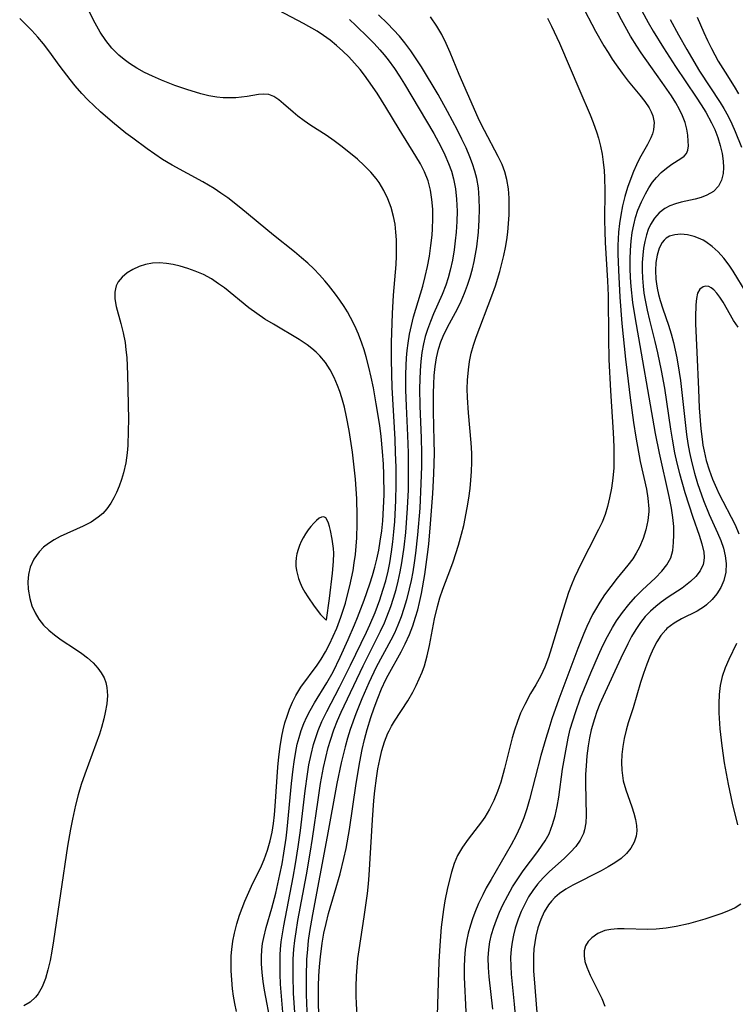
# Model space of a CAD drawing. Header units: inches. Extents: x 1073367 to 1082519, y 1569854 to 1574957.
# Tile 324 of 565: x 1080983 to 1081113, y 1570543 to 1570722. Entities that reach past the tile are written whole.
import ezdxf

# ---------------------------------------------------------------- set-up
doc = ezdxf.new("R2010")
doc.units = ezdxf.units.IN
doc.header["$MEASUREMENT"] = 0
doc.layers.add('CGG_CurvaNivelLidar_v1', color=7, linetype='Continuous', lineweight=30, true_color=0x008008)

msp = doc.modelspace()

# ---------------------------------------------------------------- linework, layer by layer
at = {"layer": 'CGG_CurvaNivelLidar_v1'}
for points in [[(1081068.7216, 1570542.594, 76), (1081068.0639, 1570548.4155, 76), (1081067.926, 1570550.152, 76), (1081067.8915, 1570551.8753, 76), (1081067.9874, 1570553.4001, 76), (1081068.1978, 1570554.775, 76), (1081068.5109, 1570556.1026, 76), (1081068.9095, 1570557.4153, 76), (1081069.4029, 1570558.7899, 76), (1081069.9573, 1570560.1502, 76), (1081070.5641, 1570561.494, 76), (1081071.4219, 1570563.1994, 76), (1081072.2981, 1570564.7344, 76), (1081073.2432, 1570566.2251, 76), (1081074.2445, 1570567.6691, 76), (1081076.8713, 1570571.1518, 76), (1081077.6922, 1570572.302, 76), (1081078.2014, 1570573.0815, 76), (1081078.9255, 1570574.3996, 76), (1081079.58, 1570576.0635, 76), (1081080.0418, 1570577.6678, 76), (1081080.4097, 1570579.3305, 76), (1081080.7038, 1570581.0365, 76), (1081081.3998, 1570586.1097, 76), (1081081.83, 1570588.7912, 76), (1081082.408, 1570591.7402, 76), (1081082.7921, 1570593.3386, 76), (1081083.2269, 1570594.8752, 76), (1081083.7149, 1570596.3985, 76), (1081084.6618, 1570599.0267, 76), (1081086.5024, 1570603.6025, 76), (1081087.8813, 1570606.7876, 76), (1081088.7114, 1570608.5511, 76), (1081089.5428, 1570610.1888, 76), (1081090.4284, 1570611.7838, 76), (1081091.1838, 1570613.0145, 76), (1081092.2572, 1570614.5526, 76), (1081093.4174, 1570616.0088, 76), (1081094.6492, 1570617.3782, 76), (1081095.8563, 1570618.5834, 76), (1081098.2511, 1570620.8353, 76), (1081099.433, 1570622.0349, 76), (1081100.3449, 1570623.1895, 76), (1081101.0118, 1570624.4302, 76), (1081101.3843, 1570625.7778, 76), (1081101.5499, 1570627.229, 76), (1081101.5997, 1570628.6427, 76), (1081101.5583, 1570630.1172, 76), (1081101.3988, 1570631.784, 76), (1081101.1409, 1570633.4892, 76), (1081100.7303, 1570635.6027, 76), (1081098.9622, 1570643.4729, 76), (1081098.2723, 1570646.9906, 76), (1081094.5636, 1570668.1973, 76), (1081094.1665, 1570670.7724, 76), (1081093.847, 1570673.6568, 76), (1081093.7307, 1570675.3085, 76), (1081093.6646, 1570676.9579, 76), (1081093.652, 1570678.6566, 76), (1081093.7008, 1570680.2874, 76), (1081093.8215, 1570681.9022, 76), (1081094.0305, 1570683.494, 76), (1081094.2999, 1570684.8645, 76), (1081094.6495, 1570686.2051, 76), (1081095.078, 1570687.5089, 76), (1081095.7098, 1570689.0477, 76), (1081096.4403, 1570690.5089, 76), (1081097.0662, 1570691.5812, 76), (1081097.7429, 1570692.5849, 76), (1081098.4176, 1570693.4381, 76), (1081099.2917, 1570694.3501, 76), (1081100.2535, 1570695.1742, 76), (1081101.2145, 1570695.8728, 76), (1081102.8616, 1570696.8946, 76), (1081103.4732, 1570697.3234, 76), (1081103.9143, 1570697.8227, 76), (1081104.1514, 1570698.4471, 76), (1081104.2346, 1570699.1989, 76), (1081104.2193, 1570700.0596, 76), (1081104.1321, 1570701.1155, 76), (1081103.9535, 1570702.2514, 76), (1081103.6445, 1570703.4367, 76), (1081103.1885, 1570704.617, 76), (1081102.603, 1570705.8134, 76), (1081101.9199, 1570707.023, 76), (1081101.1631, 1570708.2458, 76), (1081099.4981, 1570710.7076, 76), (1081097.3996, 1570713.6029, 76), (1081095.6791, 1570716.0552, 76), (1081094.8487, 1570717.3087, 76), (1081093.7333, 1570719.106, 76), (1081092.0635, 1570722.0844, 76), (1081088.8449, 1570728.3517, 76)], [(1081084.7501, 1570724.9723, 75.5), (1081087.3921, 1570720.0315, 75.5), (1081088.9036, 1570717.3667, 75.5), (1081089.634, 1570716.1454, 75.5), (1081090.3894, 1570714.9496, 75.5), (1081091.0977, 1570713.9012, 75.5), (1081092.196, 1570712.3888, 75.5), (1081093.3233, 1570710.9401, 75.5), (1081095.4314, 1570708.3993, 75.5), (1081096.3336, 1570707.2656, 75.5), (1081097.0995, 1570706.1264, 75.5), (1081097.4886, 1570705.3782, 75.5), (1081097.7811, 1570704.6182, 75.5), (1081098.0081, 1570703.4652, 75.5), (1081097.9093, 1570702.1225, 75.5), (1081097.704, 1570701.402, 75.5), (1081097.415, 1570700.682, 75.5), (1081096.8049, 1570699.4651, 75.5), (1081095.3793, 1570696.8878, 75.5), (1081094.8061, 1570695.7297, 75.5), (1081094.2678, 1570694.5226, 75.5), (1081093.7657, 1570693.2757, 75.5), (1081093.1925, 1570691.6661, 75.5), (1081092.6962, 1570690.0129, 75.5), (1081092.2937, 1570688.3384, 75.5), (1081091.9684, 1570686.6366, 75.5), (1081091.7336, 1570685.0892, 75.5), (1081091.5616, 1570683.5293, 75.5), (1081091.4785, 1570682.3128, 75.5), (1081091.4361, 1570681.0913, 75.5), (1081091.4309, 1570679.6169, 75.5), (1081091.5199, 1570676.6566, 75.5), (1081091.8048, 1570671.7217, 75.5), (1081092.1514, 1570666.9629, 75.5), (1081092.8146, 1570660.4807, 75.5), (1081093.2674, 1570656.4959, 75.5), (1081093.6464, 1570653.473, 75.5), (1081094.2678, 1570649.0296, 75.5), (1081094.6888, 1570646.3575, 75.5), (1081095.501, 1570641.9088, 75.5), (1081096.596, 1570636.9151, 75.5), (1081096.8815, 1570635.2564, 75.5), (1081097.0304, 1570633.3399, 75.5), (1081097.0257, 1570632.877, 75.5), (1081096.8691, 1570631.2002, 75.5), (1081096.5201, 1570629.5476, 75.5), (1081096.0022, 1570627.9312, 75.5), (1081095.3264, 1570626.366, 75.5), (1081094.7631, 1570625.3147, 75.5), (1081094.1259, 1570624.3018, 75.5), (1081093.2383, 1570623.0944, 75.5), (1081091.311, 1570620.737, 75.5), (1081090.1471, 1570619.2515, 75.5), (1081089.0275, 1570617.7122, 75.5), (1081088.159, 1570616.4209, 75.5), (1081087.3457, 1570615.09, 75.5), (1081086.8346, 1570614.1642, 75.5), (1081085.7684, 1570611.9825, 75.5), (1081085.2169, 1570610.7248, 75.5), (1081084.1307, 1570608.0229, 75.5), (1081080.7316, 1570598.8116, 75.5), (1081079.4609, 1570595.2469, 75.5), (1081078.8665, 1570593.4515, 75.5), (1081078.3255, 1570591.6942, 75.5), (1081077.4485, 1570588.5977, 75.5), (1081075.3558, 1570580.6127, 75.5), (1081074.8679, 1570578.9387, 75.5), (1081074.3277, 1570577.2926, 75.5), (1081073.7014, 1570575.6622, 75.5), (1081072.9788, 1570574.082, 75.5), (1081072.0706, 1570572.4107, 75.5), (1081068.3912, 1570566.1146, 75.5), (1081067.5321, 1570564.5665, 75.5), (1081066.8778, 1570563.2876, 75.5), (1081066.1461, 1570561.7237, 75.5), (1081065.4759, 1570560.1349, 75.5), (1081065.0376, 1570558.9804, 75.5), (1081064.645, 1570557.8121, 75.5), (1081064.2405, 1570556.3626, 75.5), (1081063.9224, 1570554.8924, 75.5), (1081063.6952, 1570553.4043, 75.5), (1081063.5567, 1570551.8169, 75.5), (1081063.5024, 1570550.2161, 75.5), (1081063.5147, 1570548.3876, 75.5), (1081063.7967, 1570542.0866, 75.5)], [(1081030.6524, 1570541.3258, 77), (1081030.4528, 1570543.501, 77), (1081030.1988, 1570547.1261, 77), (1081030.1217, 1570548.899, 77), (1081030.0936, 1570550.6683, 77), (1081030.1328, 1570552.4332, 77), (1081030.1938, 1570553.4406, 77), (1081030.3198, 1570554.7538, 77), (1081030.5139, 1570556.2239, 77), (1081030.7496, 1570557.6913, 77), (1081032.4412, 1570566.5113, 77), (1081032.8739, 1570568.9063, 77), (1081033.3807, 1570572.0107, 77), (1081033.7862, 1570574.9702, 77), (1081034.6212, 1570582.1543, 77), (1081035.0431, 1570585.1878, 77), (1081035.3345, 1570586.8775, 77), (1081035.7241, 1570588.7487, 77), (1081036.1886, 1570590.5919, 77), (1081036.5661, 1570591.864, 77), (1081036.9974, 1570593.1141, 77), (1081037.6687, 1570594.7334, 77), (1081038.5837, 1570596.5932, 77), (1081040.8938, 1570600.9818, 77), (1081042.8919, 1570604.9915, 77), (1081045.7858, 1570610.9525, 77), (1081046.4032, 1570612.2941, 77), (1081047.3584, 1570614.553, 77), (1081048.214, 1570616.8519, 77), (1081048.771, 1570618.5628, 77), (1081049.2656, 1570620.2923, 77), (1081049.6947, 1570622.0392, 77), (1081050.0078, 1570623.5598, 77), (1081050.334, 1570625.5155, 77), (1081050.5771, 1570627.3478, 77), (1081050.773, 1570629.1886, 77), (1081050.928, 1570631.0356, 77), (1081051.1262, 1570634.8498, 77), (1081051.1716, 1570637.7743, 77), (1081051.1432, 1570640.8912, 77), (1081051.0759, 1570643.4861, 77), (1081050.9671, 1570645.9794, 77), (1081050.4597, 1570655.3427, 77), (1081050.3074, 1570660.3986, 77), (1081050.3122, 1570663.5222, 77), (1081050.4762, 1570668.7592, 77), (1081050.6802, 1570672.1098, 77), (1081050.9358, 1570674.9151, 77), (1081051.1453, 1570677.6628, 77), (1081051.2208, 1570679.179, 77), (1081051.2539, 1570680.6892, 77), (1081051.2325, 1570682.1325, 77), (1081051.1413, 1570683.563, 77), (1081050.9636, 1570684.9714, 77), (1081050.6931, 1570686.3567, 77), (1081050.2383, 1570687.9909, 77), (1081049.6509, 1570689.5731, 77), (1081048.9345, 1570691.0914, 77), (1081048.0828, 1570692.5293, 77), (1081047.553, 1570693.2754, 77), (1081046.5706, 1570694.4474, 77), (1081045.3899, 1570695.6395, 77), (1081044.1289, 1570696.7698, 77), (1081041.3843, 1570699.0008, 77), (1081039.9284, 1570700.0975, 77), (1081038.4527, 1570701.1272, 77), (1081035.7024, 1570702.893, 77), (1081034.4625, 1570703.7334, 77), (1081033.3001, 1570704.6027, 77), (1081032.4521, 1570705.3136, 77), (1081030.7343, 1570706.8488, 77), (1081029.8401, 1570707.5775, 77), (1081028.9474, 1570708.1516, 77), (1081028.0307, 1570708.504, 77), (1081027.1303, 1570708.5915, 77), (1081026.18, 1570708.5064, 77), (1081024.0971, 1570708.1431, 77), (1081023.0925, 1570708.0193, 77), (1081022.0411, 1570707.9371, 77), (1081020.9226, 1570707.8929, 77), (1081019.7802, 1570707.9085, 77), (1081018.6242, 1570708.0092, 77), (1081017.1625, 1570708.2796, 77), (1081015.6868, 1570708.6676, 77), (1081013.1883, 1570709.4255, 77), (1081010.9699, 1570710.1598, 77), (1081008.5607, 1570711.0874, 77), (1081006.9209, 1570711.8144, 77), (1081005.4929, 1570712.5145, 77), (1081004.1065, 1570713.2761, 77), (1081002.78, 1570714.1177, 77), (1081001.7809, 1570714.8563, 77), (1081000.8353, 1570715.6555, 77), (1080999.5553, 1570716.9403, 77), (1080998.4461, 1570718.3397, 77), (1080997.4539, 1570719.8506, 77), (1080996.5445, 1570721.4411, 77), (1080995.5025, 1570723.4691, 77)], [(1081032.7717, 1570541.9484, 76.5), (1081032.5605, 1570545.476, 76.5), (1081032.4645, 1570548.6185, 76.5), (1081032.4991, 1570551.6158, 76.5), (1081032.6126, 1570553.4418, 76.5), (1081032.7801, 1570555.0273, 76.5), (1081032.9999, 1570556.6089, 76.5), (1081033.3435, 1570558.6821, 76.5), (1081034.8942, 1570566.9219, 76.5), (1081035.5856, 1570570.8815, 76.5), (1081036.0053, 1570573.5549, 76.5), (1081036.9859, 1570580.5703, 76.5), (1081037.4314, 1570583.4828, 76.5), (1081037.9712, 1570586.3974, 76.5), (1081038.3777, 1570588.2266, 76.5), (1081038.8417, 1570590.0379, 76.5), (1081039.2289, 1570591.3654, 76.5), (1081039.8629, 1570593.2528, 76.5), (1081040.5291, 1570594.9417, 76.5), (1081041.1782, 1570596.4227, 76.5), (1081045.1823, 1570604.8668, 76.5), (1081048.3427, 1570611.1737, 76.5), (1081049.0354, 1570612.6597, 76.5), (1081049.4997, 1570613.7603, 76.5), (1081050.1953, 1570615.6232, 76.5), (1081050.6962, 1570617.1445, 76.5), (1081051.1488, 1570618.6835, 76.5), (1081051.5518, 1570620.2385, 76.5), (1081051.9186, 1570621.8853, 76.5), (1081052.2303, 1570623.5461, 76.5), (1081052.6453, 1570626.3969, 76.5), (1081052.9313, 1570629.0521, 76.5), (1081053.2535, 1570633.4852, 76.5), (1081053.3839, 1570636.787, 76.5), (1081053.4363, 1570640.1865, 76.5), (1081053.4044, 1570643.4908, 76.5), (1081053.2882, 1570646.6649, 76.5), (1081053.0362, 1570651.9438, 76.5), (1081052.9443, 1570654.9072, 76.5), (1081052.9356, 1570657.6922, 76.5), (1081052.9794, 1570659.3669, 76.5), (1081053.0513, 1570660.7177, 76.5), (1081053.1631, 1570662.0627, 76.5), (1081053.3227, 1570663.4004, 76.5), (1081053.5904, 1570665.0163, 76.5), (1081053.9323, 1570666.6181, 76.5), (1081054.3412, 1570668.2046, 76.5), (1081056.0106, 1570673.7607, 76.5), (1081056.4497, 1570675.4749, 76.5), (1081056.8594, 1570677.3373, 76.5), (1081057.2067, 1570679.2109, 76.5), (1081057.4882, 1570681.0905, 76.5), (1081057.6945, 1570682.9707, 76.5), (1081057.7788, 1570684.1459, 76.5), (1081057.839, 1570685.9396, 76.5), (1081057.8097, 1570687.7164, 76.5), (1081057.674, 1570689.4668, 76.5), (1081057.4062, 1570691.1787, 76.5), (1081056.9698, 1570692.8374, 76.5), (1081056.3193, 1570694.4646, 76.5), (1081055.5789, 1570695.9138, 76.5), (1081054.75, 1570697.3419, 76.5), (1081051.7417, 1570702.2073, 76.5), (1081049.2915, 1570706.2418, 76.5), (1081047.7066, 1570708.7516, 76.5), (1081046.1702, 1570710.9881, 76.5), (1081045.4103, 1570712.0339, 76.5), (1081044.6203, 1570713.0512, 76.5), (1081043.6211, 1570714.2129, 76.5), (1081042.5656, 1570715.324, 76.5), (1081041.4652, 1570716.3902, 76.5), (1081040.3434, 1570717.3982, 76.5), (1081039.1808, 1570718.3542, 76.5), (1081037.969, 1570719.2441, 76.5), (1081036.8354, 1570719.9783, 76.5), (1081034.3229, 1570721.4155, 76.5), (1081028.6931, 1570724.3588, 76.5)], [(1081037.1666, 1570540.2196, 75.5), (1081037.0702, 1570543.4909, 75.5), (1081037.084, 1570546.7872, 75.5), (1081037.1484, 1570548.5582, 75.5), (1081037.2555, 1570550.3238, 75.5), (1081037.4117, 1570552.0817, 75.5), (1081037.7387, 1570554.5445, 75.5), (1081038.0669, 1570556.3455, 75.5), (1081038.4601, 1570558.1321, 75.5), (1081038.9154, 1570559.9022, 75.5), (1081039.9937, 1570563.5991, 75.5), (1081040.9836, 1570567.1408, 75.5), (1081041.6806, 1570569.8887, 75.5), (1081042.0776, 1570571.7259, 75.5), (1081042.6953, 1570575.1576, 75.5), (1081043.9253, 1570583.4975, 75.5), (1081044.5765, 1570587.4519, 75.5), (1081045.0038, 1570589.6881, 75.5), (1081045.4096, 1570591.5156, 75.5), (1081045.8812, 1570593.3211, 75.5), (1081046.5632, 1570595.5138, 75.5), (1081047.1658, 1570597.2625, 75.5), (1081047.8137, 1570598.9908, 75.5), (1081048.518, 1570600.6904, 75.5), (1081049.2936, 1570602.3515, 75.5), (1081049.7118, 1570603.164, 75.5), (1081052.0681, 1570607.3928, 75.5), (1081052.8047, 1570608.8262, 75.5), (1081053.5779, 1570610.56, 75.5), (1081054.1741, 1570612.1102, 75.5), (1081054.7017, 1570613.6911, 75.5), (1081055.0828, 1570615.0036, 75.5), (1081055.4215, 1570616.3316, 75.5), (1081055.7894, 1570618.0068, 75.5), (1081056.3901, 1570621.4009, 75.5), (1081056.8866, 1570625.0699, 75.5), (1081057.0859, 1570626.9196, 75.5), (1081057.4198, 1570630.6313, 75.5), (1081057.8125, 1570636.1456, 75.5), (1081058.0052, 1570639.6912, 75.5), (1081058.106, 1570643.4492, 75.5), (1081058.0895, 1570645.6745, 75.5), (1081057.9527, 1570651.0017, 75.5), (1081057.9378, 1570654.3015, 75.5), (1081057.9905, 1570655.9389, 75.5), (1081058.0962, 1570657.5617, 75.5), (1081058.2665, 1570659.1647, 75.5), (1081058.517, 1570660.7415, 75.5), (1081058.8679, 1570662.2844, 75.5), (1081059.289, 1570663.6314, 75.5), (1081059.6921, 1570664.6481, 75.5), (1081060.496, 1570666.3272, 75.5), (1081062.2786, 1570669.6473, 75.5), (1081062.9633, 1570671.03, 75.5), (1081063.5912, 1570672.4452, 75.5), (1081064.1475, 1570673.8936, 75.5), (1081064.6194, 1570675.3732, 75.5), (1081065.0179, 1570676.8806, 75.5), (1081065.3147, 1570678.211, 75.5), (1081065.7884, 1570680.9063, 75.5), (1081066.1058, 1570683.5374, 75.5), (1081066.2635, 1570685.7522, 75.5), (1081066.3159, 1570687.705, 75.5), (1081066.2708, 1570689.6459, 75.5), (1081066.101, 1570691.566, 75.5), (1081065.814, 1570693.2505, 75.5), (1081065.4705, 1570694.5946, 75.5), (1081065.0416, 1570695.9206, 75.5), (1081064.545, 1570697.2319, 75.5), (1081063.8551, 1570698.8453, 75.5), (1081063.1067, 1570700.4405, 75.5), (1081062.3166, 1570702.0254, 75.5), (1081060.5088, 1570705.4541, 75.5), (1081058.7685, 1570708.4869, 75.5), (1081055.7463, 1570713.5085, 75.5), (1081054.8024, 1570714.9995, 75.5), (1081053.8186, 1570716.4575, 75.5), (1081052.7745, 1570717.8671, 75.5), (1081051.7627, 1570719.0916, 75.5), (1081050.6963, 1570720.2725, 75.5), (1081049.5874, 1570721.4186, 75.5), (1081047.9934, 1570722.9652, 75.5)], [(1081095.7474, 1570723.7236, 76.5), (1081096.9252, 1570721.5594, 76.5), (1081097.8266, 1570720.0307, 76.5), (1081099.7272, 1570716.9807, 76.5), (1081101.8975, 1570713.5959, 76.5), (1081105.6629, 1570708.0049, 76.5), (1081106.5436, 1570706.6612, 76.5), (1081107.3813, 1570705.3084, 76.5), (1081108.4336, 1570703.3992, 76.5), (1081109.0136, 1570702.1434, 76.5), (1081109.573, 1570700.6946, 76.5), (1081110.0238, 1570699.2455, 76.5), (1081110.3605, 1570697.8134, 76.5), (1081110.5693, 1570696.4173, 76.5), (1081110.6294, 1570695.2795, 76.5), (1081110.5609, 1570694.198, 76.5), (1081110.2655, 1570692.9657, 76.5), (1081109.7109, 1570691.8927, 76.5), (1081108.7806, 1570690.9416, 76.5), (1081107.5868, 1570690.2315, 76.5), (1081106.5477, 1570689.8393, 76.5), (1081105.4373, 1570689.5372, 76.5), (1081102.906, 1570688.9738, 76.5), (1081101.869, 1570688.6929, 76.5), (1081100.8787, 1570688.3336, 76.5), (1081099.9605, 1570687.8581, 76.5), (1081098.9472, 1570687.0618, 76.5), (1081098.0826, 1570686.0664, 76.5), (1081097.3684, 1570684.9082, 76.5), (1081096.9548, 1570683.9997, 76.5), (1081096.6185, 1570683.0338, 76.5), (1081096.3209, 1570681.8605, 76.5), (1081096.1049, 1570680.637, 76.5), (1081095.9533, 1570679.3397, 76.5), (1081095.8665, 1570678.0117, 76.5), (1081095.8426, 1570676.6614, 76.5), (1081095.8863, 1570675.2099, 76.5), (1081095.9989, 1570673.7483, 76.5), (1081096.1513, 1570672.4794, 76.5), (1081096.3528, 1570671.2106, 76.5), (1081096.718, 1570669.4026, 76.5), (1081097.1461, 1570667.5982, 76.5), (1081098.147, 1570663.6843, 76.5), (1081098.6383, 1570661.6279, 76.5), (1081099.3141, 1570658.4458, 76.5), (1081099.8927, 1570655.2429, 76.5), (1081100.9885, 1570647.8234, 76.5), (1081101.2785, 1570645.9962, 76.5), (1081101.7312, 1570643.5069, 76.5), (1081102.1415, 1570641.6365, 76.5), (1081102.6042, 1570639.7819, 76.5), (1081103.5891, 1570636.3054, 76.5), (1081105.0159, 1570631.8491, 76.5), (1081106.1697, 1570628.5703, 76.5), (1081106.6752, 1570627.0076, 76.5), (1081107.006, 1570625.5106, 76.5), (1081107.0753, 1570624.5595, 76.5), (1081107.0319, 1570623.9203, 76.5), (1081106.8831, 1570623.225, 76.5), (1081106.3648, 1570622.0723, 76.5), (1081105.6026, 1570621.0733, 76.5), (1081104.6401, 1570620.1543, 76.5), (1081103.0844, 1570618.9736, 76.5), (1081100.5757, 1570617.3197, 76.5), (1081099.311, 1570616.4389, 76.5), (1081098.303, 1570615.6467, 76.5), (1081097.3457, 1570614.7846, 76.5), (1081096.3996, 1570613.7862, 76.5), (1081095.5335, 1570612.7079, 76.5), (1081094.694, 1570611.4712, 76.5), (1081093.9273, 1570610.1697, 76.5), (1081093.2103, 1570608.8215, 76.5), (1081091.9546, 1570606.2394, 76.5), (1081088.7413, 1570599.2815, 76.5), (1081088.1668, 1570597.9472, 76.5), (1081087.6361, 1570596.5957, 76.5), (1081087.1574, 1570595.227, 76.5), (1081086.5913, 1570593.2691, 76.5), (1081086.267, 1570591.8035, 76.5), (1081086.0151, 1570590.3241, 76.5), (1081085.7941, 1570588.5304, 76.5), (1081085.6475, 1570586.7348, 76.5), (1081085.5704, 1570585.1567, 76.5), (1081085.542, 1570583.5921, 76.5), (1081085.6759, 1570577.6979, 76.5), (1081085.5944, 1570576.3573, 76.5), (1081085.3624, 1570575.0807, 76.5), (1081085.1574, 1570574.4356, 76.5), (1081084.5659, 1570573.2273, 76.5), (1081083.7702, 1570572.0956, 76.5), (1081082.822, 1570571.0224, 76.5), (1081081.7643, 1570569.9924, 76.5), (1081078.9707, 1570567.4995, 76.5), (1081077.8671, 1570566.4036, 76.5), (1081076.833, 1570565.2306, 76.5), (1081075.9902, 1570564.1159, 76.5), (1081075.2286, 1570562.9398, 76.5), (1081074.5126, 1570561.631, 76.5), (1081073.8828, 1570560.2729, 76.5), (1081073.3303, 1570558.8774, 76.5), (1081072.7911, 1570557.2461, 76.5), (1081072.4623, 1570556.0034, 76.5), (1081072.2077, 1570554.7451, 76.5), (1081072.0389, 1570553.4728, 76.5), (1081071.959, 1570551.9336, 76.5), (1081071.986, 1570550.3796, 76.5), (1081072.0783, 1570548.9326, 76.5), (1081072.624, 1570543.4884, 76.5), (1081073.1864, 1570536.7541, 76.5)], [(1081028.3901, 1570539.9829, 77.5), (1081027.2603, 1570545.9875, 77.5), (1081027.0093, 1570547.5937, 77.5), (1081026.817, 1570549.1943, 77.5), (1081026.7077, 1570550.7884, 77.5), (1081026.6984, 1570552.0634, 77.5), (1081026.7723, 1570553.3309, 77.5), (1081026.9168, 1570554.4608, 77.5), (1081027.1282, 1570555.5825, 77.5), (1081027.5772, 1570557.3759, 77.5), (1081028.5828, 1570560.9042, 77.5), (1081029.2991, 1570563.6303, 77.5), (1081030.0754, 1570567.0239, 77.5), (1081030.4594, 1570568.9424, 77.5), (1081030.8034, 1570570.8718, 77.5), (1081031.2041, 1570573.5685, 77.5), (1081031.4021, 1570575.2468, 77.5), (1081032.1446, 1570583.4961, 77.5), (1081032.4467, 1570586.1164, 77.5), (1081032.6283, 1570587.4151, 77.5), (1081032.9545, 1570589.3428, 77.5), (1081033.2256, 1570590.6238, 77.5), (1081033.548, 1570591.886, 77.5), (1081033.9309, 1570593.1253, 77.5), (1081034.3977, 1570594.3756, 77.5), (1081034.9346, 1570595.5954, 77.5), (1081035.5379, 1570596.7829, 77.5), (1081036.3261, 1570598.1441, 77.5), (1081038.568, 1570601.7522, 77.5), (1081039.7143, 1570603.7973, 77.5), (1081041.0309, 1570606.4309, 77.5), (1081042.4836, 1570609.6315, 77.5), (1081043.6315, 1570612.2762, 77.5), (1081044.1791, 1570613.6108, 77.5), (1081045.3663, 1570616.7779, 77.5), (1081046.3895, 1570619.7384, 77.5), (1081046.8611, 1570621.2302, 77.5), (1081047.291, 1570622.733, 77.5), (1081047.6522, 1570624.1866, 77.5), (1081047.9986, 1570625.8292, 77.5), (1081048.2879, 1570627.4843, 77.5), (1081048.5431, 1570629.3306, 77.5), (1081048.7363, 1570631.187, 77.5), (1081048.8965, 1570633.5136, 77.5), (1081048.9682, 1570635.8759, 77.5), (1081048.9332, 1570639.5767, 77.5), (1081048.859, 1570641.4278, 77.5), (1081048.7127, 1570643.7345, 77.5), (1081048.4492, 1570646.479, 77.5), (1081048.1947, 1570648.466, 77.5), (1081047.5679, 1570652.4237, 77.5), (1081047.029, 1570655.3219, 77.5), (1081046.644, 1570657.2029, 77.5), (1081046.2206, 1570659.0701, 77.5), (1081045.7394, 1570660.9165, 77.5), (1081045.3608, 1570662.1787, 77.5), (1081044.9415, 1570663.4247, 77.5), (1081044.3328, 1570665.0154, 77.5), (1081043.6492, 1570666.57, 77.5), (1081042.8839, 1570668.0812, 77.5), (1081042.3162, 1570669.0747, 77.5), (1081041.7129, 1570670.0472, 77.5), (1081040.9505, 1570671.1888, 77.5), (1081040.1513, 1570672.3051, 77.5), (1081038.8845, 1570673.9384, 77.5), (1081038.2242, 1570674.7208, 77.5), (1081037.2305, 1570675.8144, 77.5), (1081036.1929, 1570676.8717, 77.5), (1081035.1169, 1570677.8947, 77.5), (1081034.0059, 1570678.8834, 77.5), (1081032.7075, 1570679.9668, 77.5), (1081028.9289, 1570682.9909, 77.5), (1081022.9866, 1570687.9109, 77.5), (1081020.5856, 1570689.7651, 77.5), (1081019.3548, 1570690.6444, 77.5), (1081018.0962, 1570691.4796, 77.5), (1081016.0942, 1570692.6722, 77.5), (1081010.5089, 1570695.7175, 77.5), (1081008.7757, 1570696.7538, 77.5), (1081007.3543, 1570697.6759, 77.5), (1081005.9582, 1570698.6389, 77.5), (1081003.3379, 1570700.5689, 77.5), (1081002.1065, 1570701.5218, 77.5), (1080999.6841, 1570703.4743, 77.5), (1080997.4749, 1570705.3756, 77.5), (1080996.3203, 1570706.4465, 77.5), (1080995.1995, 1570707.5501, 77.5), (1080994.1181, 1570708.6902, 77.5), (1080992.9075, 1570710.0782, 77.5), (1080991.9736, 1570711.2276, 77.5), (1080990.1824, 1570713.5867, 77.5), (1080988.0966, 1570716.4351, 77.5), (1080987.1222, 1570717.6936, 77.5), (1080986.1098, 1570718.9196, 77.5), (1080985.0508, 1570720.104, 77.5), (1080983.9524, 1570721.2276, 77.5), (1080982.8137, 1570722.315, 77.5)], [(1081042.7097, 1570722.1104, 76), (1081043.8651, 1570721.0473, 76), (1081046.1051, 1570718.8686, 76), (1081047.1861, 1570717.7543, 76), (1081048.2329, 1570716.6118, 76), (1081048.9924, 1570715.7268, 76), (1081049.7204, 1570714.8171, 76), (1081050.8509, 1570713.2506, 76), (1081051.7773, 1570711.8356, 76), (1081052.6677, 1570710.3913, 76), (1081057.981, 1570701.4294, 76), (1081059.2891, 1570699.0665, 76), (1081060.0373, 1570697.5424, 76), (1081060.7034, 1570695.9937, 76), (1081061.1985, 1570694.6227, 76), (1081061.596, 1570693.227, 76), (1081061.9454, 1570691.3866, 76), (1081062.1417, 1570689.5124, 76), (1081062.222, 1570687.3296, 76), (1081062.1882, 1570685.4484, 76), (1081062.0714, 1570683.5636, 76), (1081061.9093, 1570681.9526, 76), (1081061.6936, 1570680.3482, 76), (1081061.3736, 1570678.4853, 76), (1081060.9735, 1570676.6455, 76), (1081060.6111, 1570675.2818, 76), (1081060.1869, 1570673.9413, 76), (1081059.5282, 1570672.2226, 76), (1081057.9772, 1570668.7511, 76), (1081057.3789, 1570667.3363, 76), (1081056.845, 1570665.8987, 76), (1081056.4463, 1570664.5905, 76), (1081056.1253, 1570663.2589, 76), (1081055.8464, 1570661.6776, 76), (1081055.6528, 1570660.0745, 76), (1081055.5253, 1570658.4465, 76), (1081055.4529, 1570656.8058, 76), (1081055.4264, 1570655.1622, 76), (1081055.4725, 1570652.019, 76), (1081055.697, 1570646.1471, 76), (1081055.7611, 1570643.5064, 76), (1081055.7555, 1570640.9949, 76), (1081055.6675, 1570637.964, 76), (1081055.4432, 1570633.4854, 76), (1081055.0673, 1570628.6075, 76), (1081054.7036, 1570625.2899, 76), (1081054.4572, 1570623.5254, 76), (1081054.1947, 1570621.9421, 76), (1081053.8932, 1570620.3689, 76), (1081053.5519, 1570618.8077, 76), (1081053.0495, 1570616.8284, 76), (1081052.5923, 1570615.2778, 76), (1081052.0767, 1570613.7507, 76), (1081051.4996, 1570612.2649, 76), (1081050.8516, 1570610.812, 76), (1081050.1959, 1570609.5122, 76), (1081047.5694, 1570604.6354, 76), (1081046.1951, 1570601.7603, 76), (1081044.9581, 1570598.8765, 76), (1081043.8646, 1570596.1432, 76), (1081042.8362, 1570593.3075, 76), (1081042.3552, 1570591.747, 76), (1081041.9209, 1570590.1697, 76), (1081041.2033, 1570587.2294, 76), (1081040.4251, 1570583.4981, 76), (1081038.6504, 1570573.8734, 76), (1081035.963, 1570559.7606, 76), (1081035.4472, 1570556.6523, 76), (1081035.2234, 1570555.0505, 76), (1081035.0442, 1570553.4451, 76), (1081034.9061, 1570551.5808, 76), (1081034.8035, 1570548.5115, 76), (1081034.8187, 1570545.4041, 76), (1081034.8791, 1570543.4959, 76), (1081035.0511, 1570540.1832, 76)], [(1081044.1538, 1570540.7053, 75), (1081043.9617, 1570543.4809, 75), (1081043.9172, 1570545.061, 75), (1081043.9207, 1570546.6393, 75), (1081043.9871, 1570548.6334, 75), (1081044.0885, 1570550.2095, 75), (1081044.2358, 1570551.7782, 75), (1081044.4331, 1570553.3373, 75), (1081045.3809, 1570559.3114, 75), (1081045.9567, 1570563.5745, 75), (1081046.1428, 1570565.3194, 75), (1081046.2661, 1570566.8531, 75), (1081046.8697, 1570576.926, 75), (1081047.1396, 1570580.4371, 75), (1081047.3108, 1570582.18, 75), (1081047.5962, 1570584.4574, 75), (1081047.865, 1570586.1664, 75), (1081048.1889, 1570587.8479, 75), (1081048.5837, 1570589.4923, 75), (1081049.0705, 1570591.0879, 75), (1081049.6763, 1570592.6196, 75), (1081049.8853, 1570593.0624, 75), (1081050.3493, 1570593.938, 75), (1081050.8569, 1570594.7893, 75), (1081053.2803, 1570598.4861, 75), (1081054.2009, 1570600.1072, 75), (1081054.8038, 1570601.2916, 75), (1081055.3635, 1570602.5, 75), (1081055.873, 1570603.7303, 75), (1081056.2884, 1570604.8847, 75), (1081056.798, 1570606.6836, 75), (1081057.203, 1570608.5236, 75), (1081058.1477, 1570613.3603, 75), (1081058.6713, 1570615.5974, 75), (1081059.1149, 1570617.213, 75), (1081059.6315, 1570618.796, 75), (1081061.1073, 1570622.5796, 75), (1081061.5348, 1570623.7568, 75), (1081062.4892, 1570626.7245, 75), (1081063.0516, 1570628.7633, 75), (1081063.4317, 1570630.3353, 75), (1081064.0743, 1570633.5142, 75), (1081064.3621, 1570635.259, 75), (1081064.5955, 1570637.011, 75), (1081064.7468, 1570638.5599, 75), (1081064.8506, 1570640.1114, 75), (1081064.9114, 1570641.7916, 75), (1081064.9059, 1570643.4707, 75), (1081064.8131, 1570645.2992, 75), (1081064.296, 1570650.7597, 75), (1081064.1104, 1570653.5223, 75), (1081064.0906, 1570655.0979, 75), (1081064.1411, 1570656.6668, 75), (1081064.2975, 1570658.5532, 75), (1081064.5079, 1570660.08, 75), (1081064.8008, 1570661.5845, 75), (1081065.1884, 1570663.0597, 75), (1081065.6736, 1570664.4991, 75), (1081068.554, 1570671.9967, 75), (1081069.2063, 1570673.8049, 75), (1081069.999, 1570676.3802, 75), (1081070.3856, 1570677.8246, 75), (1081070.7294, 1570679.2807, 75), (1081071.0223, 1570680.7471, 75), (1081071.2468, 1570682.1474, 75), (1081071.4249, 1570683.552, 75), (1081071.5751, 1570685.1105, 75), (1081071.6749, 1570686.6645, 75), (1081071.7182, 1570688.1997, 75), (1081071.6917, 1570689.7201, 75), (1081071.5532, 1570691.4267, 75), (1081071.2718, 1570693.0943, 75), (1081070.8945, 1570694.4845, 75), (1081070.392, 1570695.8288, 75), (1081069.7071, 1570697.2585, 75), (1081067.1936, 1570701.9665, 75), (1081066.2575, 1570703.8557, 75), (1081065.619, 1570705.2333, 75), (1081062.6398, 1570712.1392, 75), (1081060.9928, 1570716.1375, 75), (1081060.2562, 1570717.7924, 75), (1081059.4492, 1570719.4008, 75), (1081058.5527, 1570720.9439, 75), (1081057.3913, 1570722.5886, 75)], [(1081078.6216, 1570722.391, 75), (1081079.3938, 1570720.909, 75), (1081080.8027, 1570717.8568, 75), (1081084.4915, 1570709.1801, 75), (1081086.3682, 1570704.8576, 75), (1081086.9414, 1570703.4071, 75), (1081087.5883, 1570701.5579, 75), (1081087.8842, 1570700.5803, 75), (1081088.2556, 1570699.1389, 75), (1081088.5554, 1570697.6835, 75), (1081088.7832, 1570696.2168, 75), (1081088.9349, 1570694.7412, 75), (1081089.0037, 1570693.4728, 75), (1081089.0456, 1570691.0601, 75), (1081089.0263, 1570685.7229, 75), (1081089.0535, 1570683.6334, 75), (1081089.1283, 1570681.6526, 75), (1081089.5332, 1570674.7286, 75), (1081089.635, 1570672.0463, 75), (1081089.6976, 1570664.3337, 75), (1081089.8028, 1570660.4619, 75), (1081090.07, 1570654.7296, 75), (1081090.5803, 1570647.217, 75), (1081090.7006, 1570644.5791, 75), (1081090.721, 1570642.1364, 75), (1081090.6717, 1570640.7804, 75), (1081090.5136, 1570638.935, 75), (1081090.2612, 1570637.1114, 75), (1081089.9252, 1570635.3154, 75), (1081089.5533, 1570633.7627, 75), (1081089.1042, 1570632.3328, 75), (1081088.5593, 1570630.9335, 75), (1081087.9338, 1570629.5647, 75), (1081086.1237, 1570626.1311, 75), (1081084.7672, 1570623.4382, 75), (1081083.5617, 1570620.8835, 75), (1081083.0128, 1570619.5818, 75), (1081082.4833, 1570618.157, 75), (1081081.471, 1570615.0772, 75), (1081079.3946, 1570608.129, 75), (1081078.8157, 1570606.3608, 75), (1081078.1599, 1570604.6386, 75), (1081077.4396, 1570603.0738, 75), (1081076.5391, 1570601.4281, 75), (1081075.5907, 1570599.8148, 75), (1081074.512, 1570597.868, 75), (1081073.7687, 1570596.262, 75), (1081073.1742, 1570594.7463, 75), (1081072.6481, 1570593.1915, 75), (1081072.2308, 1570591.7849, 75), (1081071.8508, 1570590.3619, 75), (1081070.8407, 1570586.2455, 75), (1081070.1474, 1570583.7627, 75), (1081069.5745, 1570582.0696, 75), (1081068.9062, 1570580.4291, 75), (1081068.1347, 1570578.8619, 75), (1081067.2478, 1570577.3879, 75), (1081066.6441, 1570576.5366, 75), (1081064.2193, 1570573.3855, 75), (1081063.2042, 1570571.9493, 75), (1081062.3284, 1570570.4426, 75), (1081061.7002, 1570568.9673, 75), (1081061.2013, 1570567.4151, 75), (1081060.4914, 1570564.6083, 75), (1081060.0004, 1570562.2354, 75), (1081059.7446, 1570560.6507, 75), (1081059.3642, 1570557.4229, 75), (1081059.1007, 1570554.1471, 75), (1081058.9325, 1570551.1385, 75), (1081058.7848, 1570547.39, 75), (1081058.4662, 1570537.4162, 75)], [(1081100.9396, 1570722.1376, 77), (1081102.4477, 1570719.3486, 77), (1081103.9473, 1570716.6637, 77), (1081104.7785, 1570715.213, 77), (1081106.2544, 1570712.7794, 77), (1081109.9935, 1570707.0816, 77), (1081110.6794, 1570705.9481, 77), (1081111.4272, 1570704.5867, 77), (1081112.1157, 1570703.195, 77), (1081112.7417, 1570701.8016, 77), (1081113.8913, 1570698.9777, 77)], [(1081105.8432, 1570722.5271, 77.5), (1081107.006, 1570719.7905, 77.5), (1081107.6835, 1570718.3053, 77.5), (1081108.3973, 1570716.8436, 77.5), (1081109.6537, 1570714.5487, 77.5), (1081110.8872, 1570712.541, 77.5), (1081112.5329, 1570709.9545, 77.5), (1081113.3159, 1570708.6366, 77.5)], [(1081114.6974, 1570672.6062, 77), (1081112.348, 1570676.448, 77), (1081111.6177, 1570677.5534, 77), (1081110.6731, 1570678.7996, 77), (1081109.6492, 1570679.9419, 77), (1081108.5501, 1570680.9513, 77), (1081107.3765, 1570681.7894, 77), (1081106.8852, 1570682.0681, 77), (1081106.0797, 1570682.4491, 77), (1081105.2602, 1570682.7507, 77), (1081104.0553, 1570683.0454, 77), (1081102.8792, 1570683.1608, 77), (1081101.7713, 1570683.084, 77), (1081100.775, 1570682.7907, 77), (1081100.223, 1570682.4759, 77), (1081099.8068, 1570682.1146, 77), (1081099.4416, 1570681.6658, 77), (1081098.8981, 1570680.6227, 77), (1081098.5304, 1570679.3907, 77), (1081098.3163, 1570678.0221, 77), (1081098.2437, 1570676.559, 77), (1081098.3107, 1570675.0355, 77), (1081098.4151, 1570674.1377, 77), (1081098.5448, 1570673.356, 77), (1081098.791, 1570672.2362, 77), (1081099.1001, 1570671.1171, 77), (1081099.586, 1570669.6366, 77), (1081100.6372, 1570666.6496, 77), (1081101.1148, 1570665.1115, 77), (1081101.5349, 1570663.5462, 77), (1081101.8586, 1570662.1354, 77), (1081102.1423, 1570660.7111, 77), (1081102.5735, 1570658.132, 77), (1081102.7858, 1570656.616, 77), (1081103.8956, 1570646.8566, 77), (1081104.1337, 1570645.2161, 77), (1081104.4206, 1570643.5867, 77), (1081104.8327, 1570641.7033, 77), (1081105.3205, 1570639.8402, 77), (1081105.8941, 1570637.9355, 77), (1081106.9705, 1570634.8477, 77), (1081107.9831, 1570632.3414, 77), (1081109.5159, 1570628.9727, 77), (1081110.0961, 1570627.6018, 77), (1081110.5781, 1570626.2333, 77), (1081110.9258, 1570624.8114, 77), (1081111.0841, 1570623.3961, 77), (1081111.0019, 1570621.8353, 77), (1081110.6479, 1570620.3345, 77), (1081110.1148, 1570619.0852, 77), (1081109.4021, 1570617.9237, 77), (1081108.5338, 1570616.8664, 77), (1081107.5249, 1570615.9349, 77), (1081107.1246, 1570615.6319, 77), (1081105.8036, 1570614.8056, 77), (1081103.0016, 1570613.3727, 77), (1081101.6534, 1570612.6068, 77), (1081100.3313, 1570611.6091, 77), (1081100.1214, 1570611.4079, 77), (1081099.2418, 1570610.3751, 77), (1081098.4859, 1570609.2012, 77), (1081097.8232, 1570607.9193, 77), (1081097.2277, 1570606.5567, 77), (1081096.6776, 1570605.1362, 77), (1081096.0906, 1570603.4831, 77), (1081095.5538, 1570601.8517, 77), (1081094.1775, 1570597.2666, 77), (1081093.2999, 1570594.5398, 77), (1081092.9057, 1570593.1722, 77), (1081092.5697, 1570591.6927, 77), (1081092.3224, 1570590.2009, 77), (1081092.1663, 1570588.7699, 77), (1081092.0988, 1570587.3472, 77), (1081092.1353, 1570585.9421, 77), (1081092.237, 1570584.9433, 77), (1081092.4096, 1570583.964, 77), (1081092.8593, 1570582.3549, 77), (1081093.9887, 1570579.2498, 77), (1081094.3541, 1570578.1071, 77), (1081094.6384, 1570576.9751, 77), (1081094.8142, 1570575.8641, 77), (1081094.8533, 1570574.903, 77), (1081094.7514, 1570573.974, 77), (1081094.3836, 1570572.8456, 77), (1081093.7798, 1570571.7858, 77), (1081092.9789, 1570570.8019, 77), (1081092.009, 1570569.9054, 77), (1081090.8955, 1570569.1031, 77), (1081089.6757, 1570568.3696, 77), (1081088.3866, 1570567.6739, 77), (1081083.2334, 1570565.0762, 77), (1081081.9778, 1570564.3558, 77), (1081080.8104, 1570563.553, 77), (1081079.9525, 1570562.8152, 77), (1081079.347, 1570562.1687, 77), (1081078.8276, 1570561.4942, 77), (1081078.0528, 1570560.2079, 77), (1081077.4249, 1570558.815, 77), (1081076.9229, 1570557.342, 77), (1081076.5342, 1570555.8099, 77), (1081076.3203, 1570554.6618, 77), (1081076.1735, 1570553.4942, 77), (1081076.0973, 1570552.2334, 77), (1081076.0881, 1570550.957, 77), (1081076.1358, 1570549.498, 77), (1081076.3435, 1570546.549, 77), (1081076.9838, 1570538.8958, 77)], [(1081022.192, 1570542.1268, 78), (1081021.8926, 1570543.5837, 78), (1081021.662, 1570544.9043, 78), (1081021.4738, 1570546.228, 78), (1081021.3051, 1570547.8696, 78), (1081021.2092, 1570549.5102, 78), (1081021.1904, 1570551.1455, 78), (1081021.2279, 1570552.2694, 78), (1081021.3149, 1570553.3873, 78), (1081021.5209, 1570554.8895, 78), (1081021.8132, 1570556.3782, 78), (1081022.2238, 1570558.0243, 78), (1081022.7246, 1570559.6455, 78), (1081023.1884, 1570560.9091, 78), (1081023.6975, 1570562.1557, 78), (1081024.906, 1570564.8629, 78), (1081026.7157, 1570568.5812, 78), (1081027.2262, 1570569.7303, 78), (1081027.8288, 1570571.387, 78), (1081028.3058, 1570573.098, 78), (1081028.6354, 1570574.6756, 78), (1081028.8769, 1570576.2327, 78), (1081029.0606, 1570577.8095, 78), (1081029.2038, 1570579.4005, 78), (1081029.704, 1570586.4979, 78), (1081029.8737, 1570588.3779, 78), (1081030.0953, 1570590.2393, 78), (1081030.3956, 1570592.0727, 78), (1081030.6453, 1570593.2349, 78), (1081030.9757, 1570594.4874, 78), (1081031.3578, 1570595.7157, 78), (1081031.8262, 1570597.0216, 78), (1081032.3602, 1570598.2882, 78), (1081032.9771, 1570599.5047, 78), (1081033.8875, 1570600.9621, 78), (1081036.8102, 1570604.9742, 78), (1081037.5585, 1570606.0727, 78), (1081038.3538, 1570607.4001, 78), (1081039.0801, 1570608.787, 78), (1081039.7509, 1570610.2203, 78), (1081040.3768, 1570611.6892, 78), (1081041.1485, 1570613.7017, 78), (1081041.9482, 1570616.2015, 78), (1081042.2971, 1570617.4734, 78), (1081042.7541, 1570619.3489, 78), (1081043.335, 1570622.1516, 78), (1081043.5679, 1570623.566, 78), (1081043.759, 1570625.0599, 78), (1081044.0087, 1570628.0708, 78), (1081044.1083, 1570630.6241, 78), (1081044.1183, 1570632.0783, 78), (1081044.0323, 1570635.1678, 78), (1081043.7867, 1570638.6973, 78), (1081043.4519, 1570641.9745, 78), (1081043.2479, 1570643.6078, 78), (1081042.644, 1570647.5424, 78), (1081042.1702, 1570650.0255, 78), (1081041.7751, 1570651.7625, 78), (1081041.3148, 1570653.4652, 78), (1081040.95, 1570654.6116, 78), (1081040.5401, 1570655.7311, 78), (1081039.9027, 1570657.1969, 78), (1081039.165, 1570658.5898, 78), (1081038.3154, 1570659.892, 78), (1081037.3353, 1570661.0803, 78), (1081036.6388, 1570661.7646, 78), (1081035.8422, 1570662.4441, 78), (1081034.9976, 1570663.082, 78), (1081033.556, 1570664.0414, 78), (1081028.874, 1570666.8182, 78), (1081027.3477, 1570667.7687, 78), (1081025.8495, 1570668.7653, 78), (1081024.396, 1570669.8198, 78), (1081019.9728, 1570673.4189, 78), (1081018.9292, 1570674.1952, 78), (1081017.64, 1570675.043, 78), (1081016.1809, 1570675.8334, 78), (1081014.6713, 1570676.4928, 78), (1081013.315, 1570676.9718, 78), (1081011.952, 1570677.3692, 78), (1081010.6948, 1570677.6694, 78), (1081009.4491, 1570677.8799, 78), (1081008.2185, 1570677.9659, 78), (1081006.9322, 1570677.8899, 78), (1081005.6841, 1570677.6562, 78), (1081004.4931, 1570677.286, 78), (1081003.3626, 1570676.7839, 78), (1081002.341, 1570676.1662, 78), (1081001.4292, 1570675.4053, 78), (1081000.7179, 1570674.5196, 78), (1081000.3527, 1570673.7814, 78), (1081000.1945, 1570673.2566, 78), (1081000.0983, 1570672.6729, 78), (1081000.1057, 1570671.4741, 78), (1081000.3505, 1570670.051, 78), (1081001.184, 1570666.99, 78), (1081001.6031, 1570665.2874, 78), (1081001.9387, 1570663.5174, 78), (1081002.1168, 1570662.1694, 78), (1081002.2433, 1570660.7987, 78), (1081002.4024, 1570657.7224, 78), (1081002.5479, 1570649.5503, 78), (1081002.5394, 1570647.5212, 78), (1081002.4371, 1570644.8505, 78), (1081002.3229, 1570643.5337, 78), (1081002.06, 1570641.6886, 78), (1081001.6716, 1570639.8916, 78), (1081001.3177, 1570638.662, 78), (1081000.8997, 1570637.4697, 78), (1081000.4197, 1570636.321, 78), (1080999.9262, 1570635.3188, 78), (1080999.3717, 1570634.3695, 78), (1080998.6125, 1570633.3165, 78), (1080997.8862, 1570632.5175, 78), (1080997.0788, 1570631.8074, 78), (1080995.7768, 1570630.9401, 78), (1080994.3629, 1570630.202, 78), (1080990.1792, 1570628.3163, 78), (1080989.0636, 1570627.7243, 78), (1080988.0732, 1570627.0836, 78), (1080987.1649, 1570626.3605, 78), (1080986.3571, 1570625.5545, 78), (1080985.3904, 1570624.2223, 78), (1080984.7179, 1570622.7428, 78), (1080984.4103, 1570621.4534, 78), (1080984.2955, 1570620.1135, 78), (1080984.3487, 1570618.7485, 78), (1080984.6309, 1570617.0545, 78), (1080985.0321, 1570615.7253, 78), (1080985.6002, 1570614.4507, 78), (1080986.3063, 1570613.3112, 78), (1080987.1605, 1570612.2545, 78), (1080988.0952, 1570611.3318, 78), (1080989.1231, 1570610.4848, 78), (1080990.3705, 1570609.599, 78), (1080992.9489, 1570607.9124, 78), (1080994.0733, 1570607.1224, 78), (1080995.1529, 1570606.2856, 78), (1080996.1474, 1570605.4008, 78), (1080997.0242, 1570604.4544, 78), (1080997.6339, 1570603.6163, 78), (1080998.1495, 1570602.6575, 78), (1080998.4553, 1570601.81, 78), (1080998.6476, 1570600.9264, 78), (1080998.7353, 1570599.4623, 78), (1080998.6127, 1570597.9419, 78), (1080998.3413, 1570596.3768, 78), (1080998.0874, 1570595.2551, 78), (1080997.6515, 1570593.6438, 78), (1080997.28, 1570592.4519, 78), (1080996.6633, 1570590.6509, 78), (1080994.6376, 1570585.1972, 78), (1080993.9961, 1570583.3533, 78), (1080993.4247, 1570581.4721, 78), (1080992.9279, 1570579.5663, 78), (1080992.3778, 1570577.0627, 78), (1080992.0235, 1570575.2418, 78), (1080991.4821, 1570572.131, 78), (1080988.9626, 1570554.9382, 78), (1080988.6563, 1570553.0644, 78), (1080988.3381, 1570551.3749, 78), (1080987.9501, 1570549.6996, 78), (1080987.4771, 1570548.1109, 78), (1080986.8923, 1570546.6434, 78), (1080986.1607, 1570545.3429, 78), (1080985.6779, 1570544.7175, 78), (1080984.7084, 1570543.829, 78), (1080983.5961, 1570543.1656, 78)], [(1081113.2627, 1570666.3083, 77.5), (1081112.4408, 1570667.5336, 77.5), (1081110.5246, 1570670.8285, 77.5), (1081109.9593, 1570671.7215, 77.5), (1081109.387, 1570672.4983, 77.5), (1081108.8355, 1570673.0926, 77.5), (1081108.3842, 1570673.4432, 77.5), (1081107.9267, 1570673.6653, 77.5), (1081107.3921, 1570673.7433, 77.5), (1081106.8892, 1570673.6277, 77.5), (1081106.3138, 1570673.1895, 77.5), (1081105.8994, 1570672.4763, 77.5), (1081105.6728, 1570671.5219, 77.5), (1081105.5726, 1570670.3754, 77.5), (1081105.5172, 1570668.1401, 77.5), (1081105.5356, 1570666.9118, 77.5), (1081105.7858, 1570661.7572, 77.5), (1081106.0364, 1570655.0107, 77.5), (1081106.2043, 1570651.6523, 77.5), (1081106.4846, 1570647.867, 77.5), (1081106.7036, 1570646.0008, 77.5), (1081106.8736, 1570644.8996, 77.5), (1081107.0795, 1570643.8091, 77.5), (1081107.4789, 1570642.1371, 77.5), (1081107.9998, 1570640.4059, 77.5), (1081108.6151, 1570638.7148, 77.5), (1081109.3232, 1570637.0702, 77.5), (1081109.7864, 1570636.116, 77.5), (1081112.6971, 1570630.4117, 77.5), (1081113.4141, 1570628.8153, 77.5)], [(1081112.9875, 1570608.9125, 77.5), (1081111.5897, 1570606.0106, 77.5), (1081110.9212, 1570604.4861, 77.5), (1081110.3839, 1570602.9265, 77.5), (1081110.0284, 1570601.2979, 77.5), (1081109.8389, 1570599.6736, 77.5), (1081109.7664, 1570598.0136, 77.5), (1081109.7834, 1570596.3262, 77.5), (1081109.9602, 1570593.4096, 77.5), (1081110.2907, 1570590.3674, 77.5), (1081110.7362, 1570587.2881, 77.5), (1081111.438, 1570583.3965, 77.5), (1081112.1884, 1570579.9332, 77.5), (1081113.1648, 1570576.021, 77.5)], [(1081113.7811, 1570561.5873, 77.5), (1081112.6999, 1570560.9694, 77.5), (1081111.5028, 1570560.4101, 77.5), (1081110.1058, 1570559.8633, 77.5), (1081107.2073, 1570558.8981, 77.5), (1081104.2674, 1570558.0634, 77.5), (1081102.0193, 1570557.5558, 77.5), (1081100.2099, 1570557.2529, 77.5), (1081098.4021, 1570557.0736, 77.5), (1081096.843, 1570557.0341, 77.5), (1081092.5794, 1570557.1527, 77.5), (1081091.3468, 1570557.1352, 77.5), (1081090.174, 1570557.035, 77.5), (1081089.079, 1570556.8162, 77.5), (1081087.7694, 1570556.2936, 77.5), (1081086.6777, 1570555.5365, 77.5), (1081086.0322, 1570554.8359, 77.5), (1081085.5649, 1570554.0416, 77.5), (1081085.3066, 1570553.1686, 77.5), (1081085.2811, 1570552.2157, 77.5), (1081085.4566, 1570551.2096, 77.5), (1081085.787, 1570550.1636, 77.5), (1081086.3924, 1570548.7402, 77.5), (1081088.5124, 1570544.4909, 77.5), (1081089.06, 1570543.1112, 77.5)]]:
    msp.add_polyline3d(points, dxfattribs=at)
msp.add_polyline3d([(1081038.5, 1570613.2046, 78.5), (1081039.0653, 1570617.0729, 78.5), (1081039.6401, 1570621.6428, 78.5), (1081039.8208, 1570623.7759, 78.5), (1081039.8244, 1570625.2858, 78.5), (1081039.769, 1570626.1424, 78.5), (1081039.5648, 1570627.8189, 78.5), (1081039.2689, 1570629.3941, 78.5), (1081039.0888, 1570630.1112, 78.5), (1081038.8837, 1570630.7542, 78.5), (1081038.6477, 1570631.2936, 78.5), (1081038.372, 1570631.6906, 78.5), (1081038.0446, 1570631.8941, 78.5), (1081037.6441, 1570631.8589, 78.5), (1081037.1933, 1570631.6204, 78.5), (1081036.7094, 1570631.2329, 78.5), (1081036.2071, 1570630.7364, 78.5), (1081035.6997, 1570630.1595, 78.5), (1081035.2, 1570629.5219, 78.5), (1081034.7221, 1570628.8359, 78.5), (1081034.2823, 1570628.1078, 78.5), (1081033.9289, 1570627.4122, 78.5), (1081033.6213, 1570626.6925, 78.5), (1081033.3607, 1570625.9562, 78.5), (1081033.1526, 1570625.2088, 78.5), (1081033.0068, 1570624.4545, 78.5), (1081032.9388, 1570623.6967, 78.5), (1081032.9623, 1570622.9384, 78.5), (1081033.065, 1570622.1814, 78.5), (1081033.2315, 1570621.4278, 78.5), (1081033.4512, 1570620.6797, 78.5), (1081033.732, 1570619.92, 78.5), (1081034.1212, 1570619.0878, 78.5), (1081034.5976, 1570618.2262, 78.5), (1081035.14, 1570617.3506, 78.5), (1081036.3067, 1570615.6695, 78.5), (1081037.4615, 1570614.1941, 78.5), (1081037.9538, 1570613.6377, 78.5), (1081038.3136, 1570613.2922, 78.5), (1081038.4718, 1570613.191, 78.5)], close=True, dxfattribs=at)

doc.saveas('drawing.dxf')
